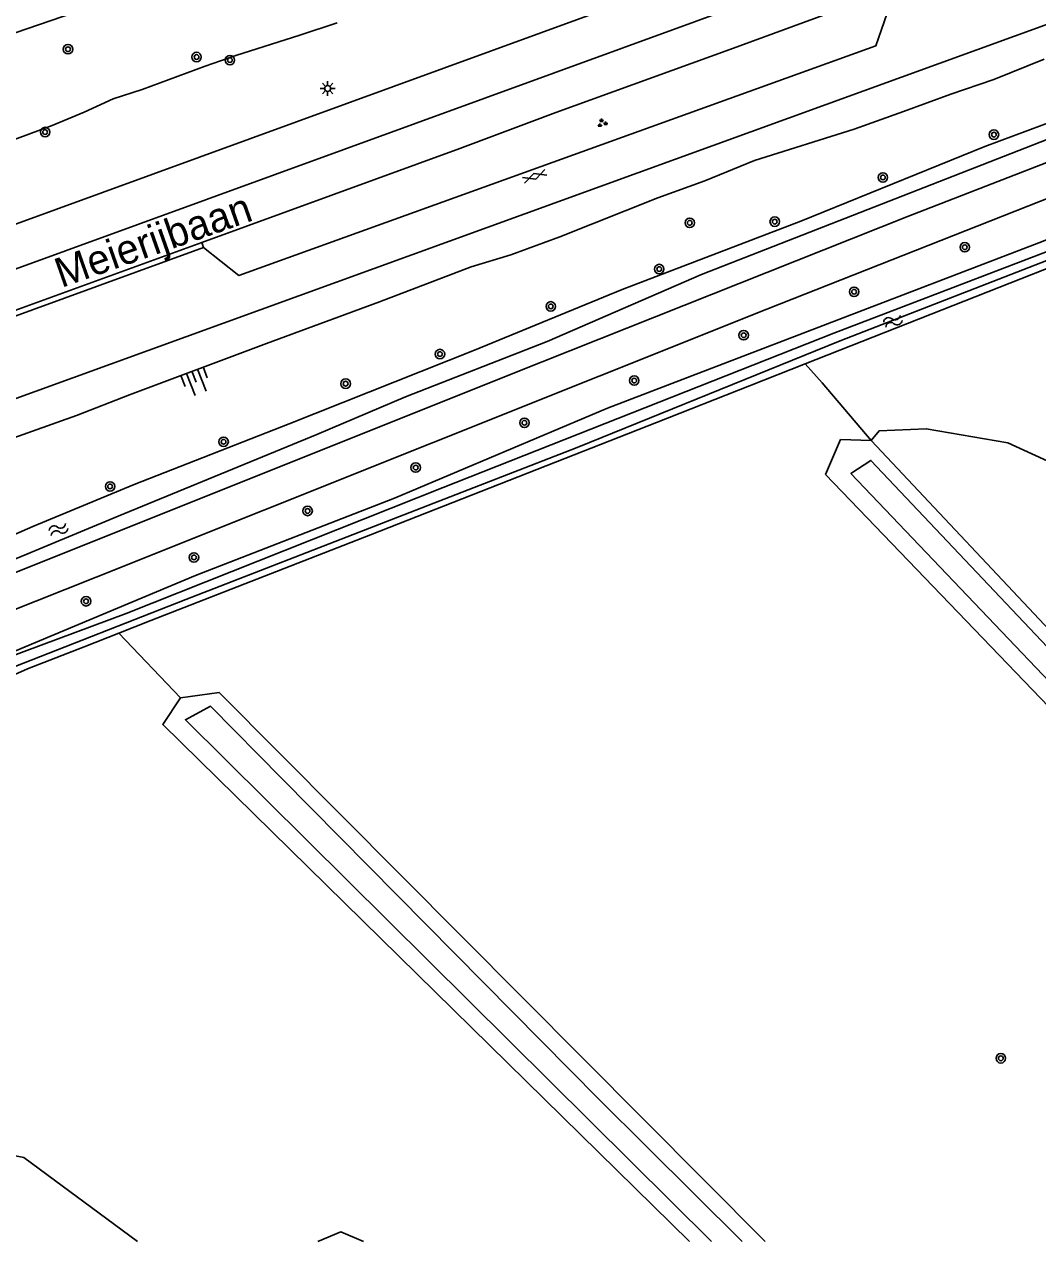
# Model space of a CAD drawing. Extents: x 135999 to 138000, y 396000 to 398501.
# Drawn here: x 136289.4 to 136374.9, y 396000 to 396102.7 of the extents above; entities that cross this region are included whole.
import ezdxf

# ---------------------------------------------------------------- set-up
doc = ezdxf.new("R2010")
doc.units = 0
for name, color, linetype in [('gg-anno-openbare ruimte label', 7, 'Continuous'), ('gg-knt-BGT kruinlijn', 7, 'Continuous'), ('gg-knt-bronhoudergrens', 7, 'Continuous'), ('gg-knt-verharding', 7, 'Continuous'), ('gg-kntw-bovenkant insteek waterloop', 7, 'Continuous'), ('gg-kntw-waterlijn', 7, 'Continuous'), ('gt-grn-groengrens', 7, 'Continuous'), ('gt-symb-boom', 7, 'Continuous'), ('gt-symb-gesloten verharding', 7, 'Continuous'), ('gt-symb-groenvak', 7, 'Continuous'), ('gt-symb-lichtmast', 7, 'Continuous'), ('gt-symb-talud symbool', 7, 'Continuous'), ('gt-symb-watersymbool', 7, 'Continuous'), ('gx-grn-maaiveld', 7, 'Continuous')]:
    doc.layers.add(name, color=color, linetype=linetype)

# ---------------------------------------------------------------- blocks, each defined once
blk = doc.blocks.new('gt0-BOOM')
at = {"layer": 'gt-symb-boom'}
for radius in [0.4, 0.2]:
    blk.add_circle((0, 0), radius, dxfattribs=at)
blk = doc.blocks.new('gt0-WA')
at = {"layer": 'gt-symb-watersymbool'}
for centre, start, end in [((-0.32, 0.02), 28.0725, 151.9275), ((0.43, 0.42), 208.0725, 331.9275), ((-0.32, -0.43), 28.0725, 151.9275), ((0.43, -0.03), 208.0725, 331.9275)]:
    blk.add_arc(centre, 0.425, start, end, dxfattribs=at)
blk = doc.blocks.new('gt0-TALUD_1')
at = {"layer": 'gt-symb-talud symbool'}
for p, q in [((-1, -1), (-1, 0)), ((-0.5, -2), (-0.5, 0)), ((0, -1), (0, 0)), ((0.5, -2), (0.5, 0)), ((1, -1), (1, 0))]:
    blk.add_line(p, q, dxfattribs=at)
blk = doc.blocks.new('gt0-LMAST')
at = {"layer": 'gt-symb-lichtmast'}
for p, q in [((-0.18, 0.17), (-0.45, 0.44)), ((-0.01, 0.25), (-0.01, 0.62)), ((0.17, 0.17), (0.44, 0.44)), ((-0.26, 0), (-0.63, 0)), ((-0.18, -0.18), (-0.45, -0.45)), ((-0.01, -0.25), (-0.01, -0.63)), ((0.44, -0.45), (0.17, -0.18)), ((0.24, 0), (0.62, 0))]:
    blk.add_line(p, q, dxfattribs=at)
blk.add_circle((-0.01, 0), 0.25, dxfattribs=at)
blk = doc.blocks.new('gt0-GESVH1')
at = {"layer": 'gt-symb-gesloten verharding'}
for p, q in [((-0.99, -0.26), (0.01, 0.24)), ((0.01, -0.26), (-0.99, 0.24)), ((0.01, 0.24), (1.01, -0.26)), ((1.01, 0.24), (0.01, -0.26))]:
    blk.add_line(p, q, dxfattribs=at)
blk = doc.blocks.new('gt0-GRVAK')
at = {"layer": 'gt-symb-groenvak'}
for p, q in [((-0.11, 0.19), (-0.23, 0.24)), ((-0.18, 0.15), (0.09, 0.15)), ((-0.09, 0.21), (-0.16, 0.32)), ((-0.05, 0.21), (-0.05, 0.39)), ((0, 0.21), (0.06, 0.32)), ((0.02, 0.19), (0.13, 0.24)), ((0.26, -0.05), (0.2, 0.06)), ((0.3, -0.05), (0.3, 0.13)), ((0.35, -0.05), (0.41, 0.06)), ((-0.24, -0.23), (-0.36, -0.18)), ((-0.32, -0.26), (-0.05, -0.26)), ((-0.23, -0.21), (-0.29, -0.1)), ((-0.18, -0.2), (-0.18, -0.02)), ((-0.14, -0.21), (-0.07, -0.1)), ((-0.12, -0.23), (0, -0.18)), ((0.24, -0.07), (0.12, -0.02)), ((0.17, -0.11), (0.44, -0.11)), ((0.37, -0.07), (0.49, -0.02))]:
    blk.add_line(p, q, dxfattribs=at)

msp = doc.modelspace()

# ---------------------------------------------------------------- linework, layer by layer
at = {"layer": 'gg-knt-BGT kruinlijn'}
for points in [[(136315.8, 396102.83), (136312.64, 396101.78), (136307.24, 396100.07), (136304.66, 396099.18), (136299.35, 396097.21), (136296.88, 396096.42), (136294.45, 396095.31), (136291.75, 396094.17), (136284.82, 396091.6), (136281.45, 396090.52), (136278.3, 396089.62), (136269.8, 396086.34), (136266.78, 396085.07), (136258.03, 396081.92), (136255.19, 396081.05), (136249.4, 396079.64), (136246.39, 396078.58), (136244.02, 396077.62), (136241.38, 396076.48), (136238.88, 396075.27), (136236.4, 396074.22), (136233.66, 396073.24), (136231.3, 396072.33), (136225.18, 396070.21)], [(136280.17, 396064.86), (136293.8, 396069.71), (136298.26, 396071.44), (136309.82, 396075.78), (136319.37, 396079.29), (136327.1, 396082.26), (136330.46, 396083.27), (136334.59, 396084.79), (136342.86, 396088.07), (136346.82, 396089.5), (136351.01, 396091.22), (136359.43, 396093.87), (136363.6, 396095.34), (136367.57, 396096.81), (136371.21, 396098.06), (136375.45, 396099.77)]]:
    msp.add_lwpolyline(points, dxfattribs=at)
at = {"layer": 'gg-knt-bronhoudergrens'}
msp.add_lwpolyline([(136314.15, 396000), (136316.11, 396000.84), (136318.02, 396000)], dxfattribs=at)
at = {"layer": 'gg-knt-verharding'}
for p, q in [((136123.24, 396021.87), (136537.55, 396172.67)), ((136233.9, 396058.17), (136304.52, 396083.88))]:
    msp.add_line(p, q, dxfattribs=at)
for points in [[(136122.44, 396010.85), (136448.93, 396129.29), (136517.4, 396154.46)], [(136150.12, 396000), (136168.16, 396006.95), (136204.34, 396020.78), (136241.37, 396034.76), (136259.36, 396041.72), (136295.46, 396056.06), (136352.06, 396078.69), (136380.35, 396089.85), (136422.97, 396106.4), (136436.43, 396111.76), (136473.49, 396124.66), (136503.43, 396135.33), (136521.86, 396141.57), (136533.16, 396145.71)], [(136121.81, 396025.39), (136126.75, 396027.18), (136128, 396027.36), (136427.26, 396136.36)], [(136142.25, 396000), (136161.72, 396007.52), (136192.24, 396019.11), (136219.3, 396029.53), (136248.86, 396040.66), (136275.02, 396051.02), (136333.09, 396074.22), (136364, 396086.52), (136424.25, 396109.93)], [(136304.52, 396083.88), (136307.5, 396081.53), (136361.24, 396100.89), (136362.7, 396105.07)]]:
    msp.add_lwpolyline(points, dxfattribs=at)
at = {"layer": 'gg-kntw-bovenkant insteek waterloop'}
for p, q in [((136360.87, 396067.6), (136404.31, 396021.32)), ((136357, 396064.74), (136419.15, 396000))]:
    msp.add_line(p, q, dxfattribs=at)
for points in [[(136138.46, 396000), (136141.91, 396001.07), (136162.75, 396009.25), (136190.8, 396019.78), (136218.85, 396030.09), (136247.23, 396040.69), (136275.03, 396051.96), (136297.31, 396061.22), (136314.08, 396068.11), (136321.56, 396071.28), (136333.53, 396075.96), (136346.55, 396081.59), (136376.91, 396093.46), (136391.26, 396098.98), (136405.94, 396104.77), (136420.84, 396110.81), (136453.1, 396122.79), (136472.55, 396129.84), (136491.9, 396136.96), (136512.8, 396144.15), (136529.85, 396150.35)], [(136133.07, 396000), (136148.84, 396005.57), (136166.8, 396013), (136183.36, 396019.28), (136200.11, 396025.23), (136220.33, 396032.94), (136242.4, 396040.97), (136263.72, 396049.32), (136284.37, 396057.83), (136290.1, 396060.34), (136298.65, 396063.89), (136311.73, 396068.99), (136327.37, 396075.23), (136339.84, 396080.33), (136354.92, 396086.09), (136370.46, 396092.39), (136386.17, 396098.26)], [(136230.61, 396026.93), (136250.77, 396034.93), (136268.05, 396041.68), (136286.14, 396048.82), (136303.84, 396056.21), (136320.63, 396062.74), (136338.6, 396070.31), (136375.02, 396084.27), (136393.33, 396091.51), (136396.8, 396092.48), (136397.71, 396090.28)], [(136357, 396064.74), (136358.28, 396067.67), (136360.87, 396067.6)], [(136302.58, 396045.87), (136301.08, 396043.62), (136345.52, 396000)], [(136302.58, 396045.87), (136305.84, 396046.33), (136351.91, 396000)]]:
    msp.add_lwpolyline(points, dxfattribs=at)
at = {"layer": 'gg-kntw-waterlijn'}
for points in [[(136422.84, 396000), (136402.04, 396022.37), (136360.84, 396065.92), (136359.15, 396064.8), (136410.06, 396011.42), (136421.35, 396000)], [(136347.38, 396000), (136302.99, 396044.03), (136305.11, 396045.18), (136311.15, 396039.06), (136337.88, 396012.01), (136349.98, 396000)]]:
    msp.add_lwpolyline(points, dxfattribs=at)
at = {"layer": 'gt-grn-groengrens'}
msp.add_line((136304.52, 396083.88), (136304.36, 396084.31), dxfattribs=at)
for points in [[(136263.48, 396093.76), (136276.7, 396097.91), (136296.58, 396104.71), (136318.45, 396112.07), (136340.6, 396119.73), (136348.88, 396121.93), (136357.33, 396124.67)], [(136304.36, 396084.31), (136326.16, 396092.24), (136334.25, 396095.28), (136348.92, 396100.59), (136362.51, 396105.6)], [(136233.71, 396058.68), (136282.39, 396076.31), (136304.36, 396084.31)], [(136262.24, 396026.72), (136263.33, 396027.44), (136271.01, 396028.63), (136274.71, 396024.13), (136277.75, 396018.31), (136278.15, 396013.68), (136283.97, 396008.13), (136289.34, 396007.11), (136298.94, 396000)]]:
    msp.add_lwpolyline(points, dxfattribs=at)
at = {"layer": 'gx-grn-maaiveld'}
for p, q in [((136350.59, 396072.21), (136355.3, 396074.07)), ((136297.36, 396051.35), (136300.08, 396052.41)), ((136297.36, 396051.35), (136294.44, 396050.2)), ((136302.58, 396045.87), (136297.36, 396051.35))]:
    msp.add_line(p, q, dxfattribs=at)
for points in [[(136397.71, 396090.28), (136380.27, 396083.92), (136355.3, 396074.07)], [(136232.2, 396025.84), (136231.94, 396025.95), (136231.86, 396026.2), (136232, 396026.43), (136243.4, 396030.73), (136253.43, 396034.45), (136264.8, 396039.01), (136280.73, 396045.52), (136285.67, 396048.12), (136287.95, 396049.26), (136297.99, 396053.01), (136324.73, 396063.63), (136357.71, 396076.64), (136381.82, 396085.88)], [(136379.59, 396084.29), (136358.24, 396076.01), (136336.04, 396067.01), (136303.03, 396054.18), (136288.53, 396048.5), (136280.7, 396044.97), (136262.72, 396037.69), (136253.65, 396034.05), (136235, 396026.98), (136232.2, 396025.84)], [(136355.3, 396074.07), (136356.73, 396072.46), (136360.87, 396067.6)], [(136350.59, 396072.21), (136342.73, 396069.11), (136318.62, 396059.65), (136300.08, 396052.41)], [(136404.31, 396021.32), (136404.89, 396025.24), (136408.93, 396027.46), (136408.77, 396035.56), (136407.65, 396043.65), (136406.23, 396046.83), (136400.51, 396050.64), (136395.59, 396052.07), (136388.77, 396051.92), (136376.76, 396065.41), (136372.39, 396067.39), (136365.51, 396068.58), (136361.53, 396068.41), (136360.87, 396067.6)], [(136294.44, 396050.2), (136289.67, 396048.34), (136281.92, 396044.89), (136263.81, 396037.64), (136248.74, 396031.48)]]:
    msp.add_lwpolyline(points, dxfattribs=at)

# ---------------------------------------------------------------- block references
at = {"layer": 'gt-symb-boom'}
for p in [(136293.08, 396100.61), (136303.93, 396099.95), (136306.74, 396099.69), (136291.15, 396093.62), (136371.22, 396093.4), (136361.85, 396089.79), (136345.55, 396085.96), (136352.72, 396086.06), (136368.76, 396083.9), (136342.97, 396082.06), (136359.42, 396080.14), (136333.82, 396078.91), (136350.1, 396076.48), (136324.47, 396074.89), (136316.51, 396072.39), (136340.86, 396072.65), (136331.6, 396069.09), (136306.21, 396067.49), (136322.42, 396065.31), (136296.63, 396063.72), (136313.3, 396061.65), (136303.71, 396057.73), (136294.6, 396054.03), (136371.8, 396015.47)]:
    msp.add_blockref('gt0-BOOM', p, dxfattribs=at)
at = {"layer": 'gt-symb-gesloten verharding', "rotation": 19.93904791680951}
msp.add_blockref('gt0-GESVH1', (136332.45, 396089.89), dxfattribs=at)
at = {"layer": 'gt-symb-groenvak'}
msp.add_blockref('gt0-GRVAK', (136338.15, 396094.37), dxfattribs=at)
at = {"layer": 'gt-symb-lichtmast'}
msp.add_blockref('gt0-LMAST', (136315, 396097.3), dxfattribs=at)
at = {"layer": 'gt-symb-talud symbool', "xscale": 0.9998339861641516, "yscale": 0.9998339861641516, "rotation": 21.226768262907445}
msp.add_blockref('gt0-TALUD_1', (136303.54, 396073.44), dxfattribs=at)
at = {"layer": 'gt-symb-watersymbool'}
for p, rotation in [((136362.64, 396077.64), 22.205643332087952), ((136292.22, 396060.07), 22.64190009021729)]:
    msp.add_blockref('gt0-WA', p, dxfattribs=dict(at, rotation=rotation))

# ---------------------------------------------------------------- texts
at = {"layer": 'gg-anno-openbare ruimte label'}
msp.add_text('Meierijbaan', height=2.5, rotation=19.4, dxfattribs=at).set_placement((136292.52, 396080.46))

doc.saveas('drawing.dxf')
